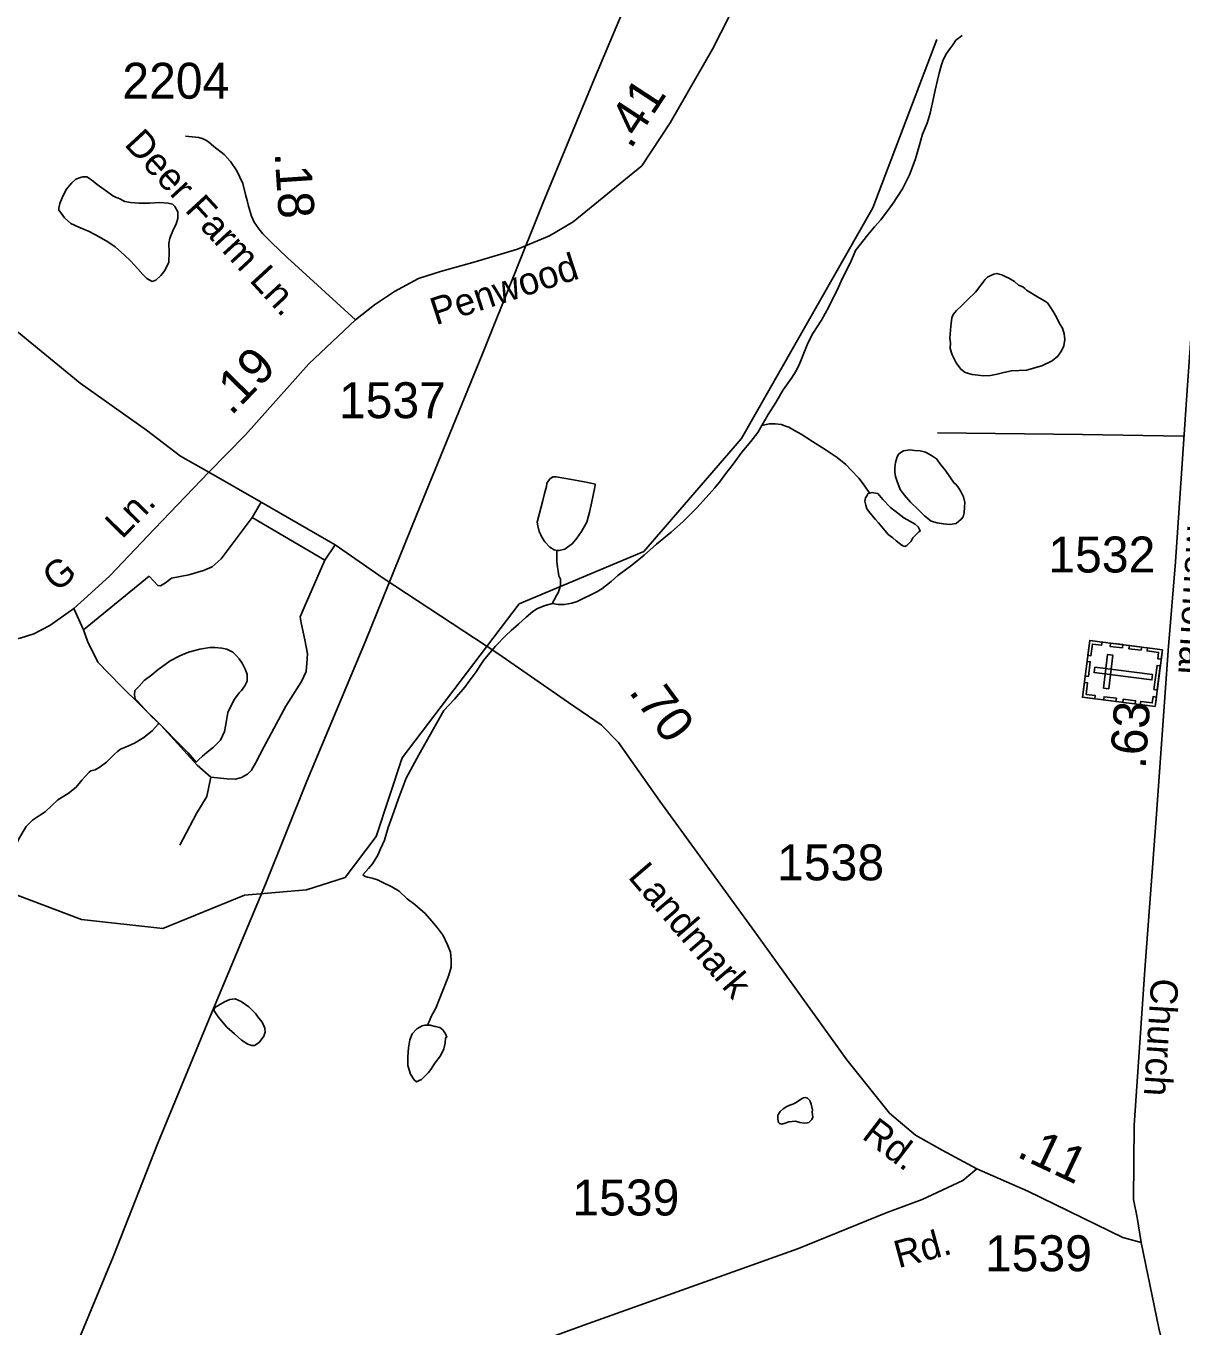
# Model space of a CAD drawing. Extents: x 2082433 to 2279600, y 546599 to 755198.
# Drawn here: x 2105746 to 2109763, y 645891 to 650411 of the extents above; entities that cross this region are included whole.
import ezdxf

# ---------------------------------------------------------------- set-up
doc = ezdxf.new("R2010")
doc.units = 0
for name, color, linetype in [('Exist Cultural Cemetery CELL', 7, 'Continuous'), ('Exist Hydrographic Misc Water Feature', 7, 'Continuous'), ('Exist Road Non-System Type 51', 7, 'Continuous'), ('Exist Road Non-System Type 51 Label', 7, 'Continuous'), ('Exist Road Secondary Mileage Hundredths English Label', 7, 'Continuous'), ('Exist Road Secondary Type 51 Attributed', 7, 'Continuous'), ('Exist Road Secondary Type 51 Label', 7, 'Continuous'), ('Exist Road Secondary Type 51 Number Label', 7, 'Continuous'), ('Exist Utilities Electrical Transmission Line', 7, 'Continuous')]:
    doc.layers.add(name, color=color, linetype=linetype)

msp = doc.modelspace()

# ---------------------------------------------------------------- linework, layer by layer
at = {"layer": 'Exist Cultural Cemetery CELL'}
for points in [[(2109417.4, 648076.8), (2109442.4, 648274.3), (2109695, 648242.2), (2109670, 648044.7)], [(2109485.4, 648268.9), (2109484, 648257.6), (2109452.1, 648261.7), (2109447, 648221.4), (2109435.9, 648222.8), (2109442.5, 648274.3)], [(2109556.5, 648248.4), (2109513.5, 648253.8), (2109515, 648265.1), (2109557.9, 648259.7)], [(2109621.9, 648240), (2109578.9, 648245.5), (2109580.4, 648256.8), (2109623.3, 648251.3)], [(2109690.8, 648209.4), (2109679.4, 648210.8), (2109682.2, 648232.6), (2109642.1, 648237.7), (2109643.5, 648248.8), (2109695, 648242.2)], [(2109426.7, 648150.2), (2109433.2, 648201.6), (2109444.5, 648200.2), (2109438, 648148.8)], [(2109490, 648108.7), (2109508.5, 648106.3), (2109523.3, 648223.1), (2109504.8, 648225.5)], [(2109460.1, 648181.2), (2109457.8, 648162.7), (2109659, 648137.2), (2109661.3, 648155.7)], [(2109665.8, 648103.2), (2109676.5, 648187.4), (2109687.8, 648185.9), (2109677.1, 648101.7)], [(2109460.3, 648071.3), (2109461.8, 648082.6), (2109429.8, 648086.6), (2109434.9, 648126.8), (2109423.9, 648128.2), (2109417.4, 648076.8)], [(2109533.9, 648062), (2109490.9, 648067.4), (2109492.4, 648078.7), (2109535.3, 648073.3)], [(2109600.6, 648053.5), (2109557.6, 648058.9), (2109559, 648070.2), (2109602, 648064.8)], [(2109674.1, 648077.6), (2109662.7, 648079), (2109659.9, 648057.2), (2109619.8, 648062.3), (2109618.4, 648051.2), (2109669.9, 648044.7)]]:
    msp.add_lwpolyline(points, close=True, dxfattribs=at)
at = {"layer": 'Exist Hydrographic Misc Water Feature'}
for points in [[(2108998.8, 650377.4), (2108977.1, 650361.2), (2108966.8, 650345.3), (2108956.8, 650331), (2108944.7, 650315), (2108933.4, 650293.2), (2108927, 650275.1), (2108918.8, 650247.1), (2108913.1, 650222.8), (2108905.1, 650187.1), (2108897.5, 650149), (2108887.5, 650107.1), (2108878, 650072.8), (2108861.8, 650034.7), (2108850.2, 649992.7), (2108835.8, 649945), (2108816.1, 649892.8), (2108792.3, 649844.9), (2108756.7, 649790.7), (2108717.1, 649736.6), (2108695.1, 649712.4), (2108671.3, 649684.4), (2108629.1, 649630.3), (2108621.5, 649612.4), (2108613.3, 649594.2), (2108603.3, 649572.2), (2108583.8, 649534.2), (2108569.6, 649502.3), (2108535.6, 649434), (2108510.2, 649388), (2108479.8, 649341.8), (2108462.4, 649308), (2108446.4, 649267.8), (2108434.5, 649238), (2108422.6, 649211.8), (2108406.6, 649185.8), (2108377.1, 649145.7), (2108351.1, 649101.3), (2108324.8, 649059.5), (2108303.3, 649021.4)], [(2103097.6, 647211.4), (2103204.6, 647553.7), (2103296.5, 647653.5), (2103454.6, 647738.9), (2104261.7, 647981.7), (2104544.7, 647943.1), (2104778.6, 647767.7), (2105420.6, 647535), (2105671.6, 647405.2), (2105938.6, 647304.6), (2106221.6, 647272.7), (2106504.5, 647388.3), (2106720.7, 647406.8), (2106854.6, 647450.1), (2106962.6, 647592.2), (2107052.7, 647866), (2107459.7, 648402.2), (2107892.6, 648583.7), (2108232.8, 648977), (2108688.8, 649778.1), (2108911.7, 650364.1)], [(2106047.1, 649820), (2106025.2, 649835.9), (2105993, 649859.9), (2105973.1, 649875.9), (2105957.1, 649886), (2105942.9, 649885.7), (2105934.9, 649883.7), (2105918.9, 649877.6), (2105905.2, 649865.9), (2105885.5, 649841.7), (2105871.4, 649813.4), (2105863.4, 649793.5), (2105859.5, 649777.5), (2105859.5, 649769.8), (2105867.5, 649759.7), (2105879.8, 649743.6), (2105901.5, 649723.7), (2105929.6, 649711.7), (2105965.3, 649696.1), (2105999.7, 649678), (2106029.9, 649660.1), (2106055.7, 649642.3), (2106088.1, 649614.3), (2106108.2, 649594.2), (2106134, 649566.4), (2106152.1, 649546.6), (2106165.8, 649532.8), (2106184.3, 649522.7), (2106196.4, 649526.6), (2106214, 649542.9), (2106227.9, 649560.7), (2106241.9, 649589), (2106243.7, 649624.8), (2106241.9, 649654.7), (2106245.8, 649672.8), (2106255.6, 649698.9), (2106267.7, 649723), (2106273.3, 649740.8), (2106273.5, 649764.7), (2106263.2, 649782.9), (2106255.2, 649791), (2106239.2, 649794.6), (2106211.1, 649796.8), (2106175, 649794.6), (2106139.4, 649794.3), (2106109, 649796.5), (2106089.3, 649800.3), (2106067.6, 649812.1), (2106059.4, 649814.2), (2106047.1, 649820)], [(2109223.3, 649492.1), (2109261.5, 649468.5), (2109283.6, 649456.6), (2109295.5, 649448.3), (2109305.6, 649434.7), (2109315.6, 649418.5), (2109327.5, 649398.5), (2109338, 649376.6), (2109348, 649360.5), (2109353.6, 649340.5), (2109355.8, 649320.7), (2109352.1, 649298.6), (2109344.1, 649280.8), (2109332, 649262.7), (2109311.9, 649246.7), (2109276.3, 649228.6), (2109222.5, 649214.4), (2109170.2, 649212.2), (2109144.6, 649205.9), (2109120.6, 649199.8), (2109098.3, 649195.9), (2109074.1, 649193.9), (2109034.3, 649199.5), (2109010.1, 649205.6), (2108994.3, 649217.7), (2108978.5, 649239.6), (2108964.4, 649267.3), (2108957.8, 649289.3), (2108958.2, 649309.6), (2108956.2, 649325.3), (2108959.9, 649367.3), (2108963.5, 649395.5), (2108967.6, 649407.5), (2108980, 649421.5), (2108997.4, 649437.5), (2109019.3, 649459.7), (2109045.4, 649485.8), (2109079.4, 649529.7), (2109087.2, 649537.8), (2109099.3, 649543.7), (2109109.3, 649547.9), (2109119.4, 649550), (2109127.6, 649547.9), (2109137.4, 649546), (2109149.1, 649539.8), (2109161.4, 649533.9), (2109181.5, 649522), (2109195.3, 649510.1), (2109209.6, 649504.3), (2109217.4, 649498.3), (2109223.3, 649492.1)], [(2108303.3, 649021.4), (2108289.5, 648997.5), (2108265.3, 648965.5), (2108233.6, 648929.4), (2108203.6, 648887.2), (2108177.8, 648855), (2108155.8, 648825.1), (2108143.7, 648809.1), (2108139.6, 648804.8), (2108078.1, 648736.7), (2108030.2, 648688.8), (2107988.1, 648650.5), (2107936.4, 648608.5), (2107894.4, 648570.3), (2107850.9, 648536.3), (2107802.7, 648500.1), (2107779, 648479.8), (2107747, 648453.8), (2107729.3, 648443.9), (2107661.1, 648409.6), (2107643, 648403.5), (2107617.4, 648399.7), (2107595.2, 648399.3), (2107575.3, 648403.2)], [(2108678.1, 648786.6), (2108670.1, 648796.7), (2108655.4, 648818.8), (2108639.6, 648838.7), (2108613.7, 648866.5), (2108595.3, 648886.3), (2108565.3, 648910.3), (2108523.1, 648938.2), (2108479.4, 648966), (2108439.4, 648991.8), (2108417.1, 649003.7), (2108397, 649015.7), (2108384.9, 649019.6), (2108371.2, 649025.7), (2108348.8, 649027.5), (2108328.9, 649027.6), (2108303.3, 649021.4)], [(2108971.7, 648821.7), (2108941.6, 648865.5), (2108925.4, 648885.4), (2108909.6, 648905.3), (2108893.2, 648917.5), (2108871.5, 648929.3), (2108853.4, 648933.2), (2108833.3, 648935), (2108817.6, 648937), (2108795.6, 648933), (2108779.4, 648922.9), (2108773.1, 648912.9), (2108769.4, 648901), (2108767.1, 648892.8), (2108765.5, 648874.8), (2108765.5, 648859), (2108767.3, 648844.9), (2108771.8, 648830.8), (2108783.9, 648799), (2108797.9, 648781), (2108819.8, 648755), (2108845.8, 648729.2), (2108868, 648707.1), (2108891.8, 648689.3), (2108912.1, 648683.4), (2108934, 648679.7), (2108958, 648677.7), (2108978.1, 648681.5), (2108996.2, 648695.9), (2109002.3, 648703.8), (2109005.8, 648717.9), (2109007.8, 648737.9), (2109008, 648753.7), (2109003.7, 648773.8), (2108995.7, 648789.6), (2108987.5, 648803.9), (2108977.5, 648817.5), (2108971.7, 648821.7)], [(2107590.7, 648587.4), (2107598.9, 648587.4), (2107618.6, 648591.3), (2107644.4, 648611.3), (2107660.6, 648629.6), (2107676.6, 648653.5), (2107694.3, 648685.7), (2107704.3, 648719.9), (2107710.3, 648745.7), (2107718.3, 648785.5), (2107720.3, 648795.7), (2107724.2, 648813.8), (2107724, 648817.5), (2107703.7, 648821.8), (2107679.7, 648827.4), (2107641.6, 648833.6), (2107588.1, 648843.3), (2107577.8, 648843.3), (2107567.8, 648837.1), (2107556.3, 648821), (2107554.2, 648809.1), (2107548.1, 648785.3), (2107541.9, 648761.1), (2107522, 648685), (2107524.3, 648673.3), (2107528.6, 648653.2), (2107534.7, 648641.3), (2107538.4, 648633.1), (2107548.7, 648617.3), (2107566.3, 648599.2), (2107580.9, 648589.3), (2107590.7, 648587.4)], [(2108678.1, 648786.6), (2108671.8, 648784.7), (2108669.9, 648780.5), (2108663.6, 648770.5), (2108661.5, 648758.7), (2108664, 648744.6), (2108668.3, 648732.5), (2108680, 648716.6), (2108698, 648694.8), (2108708.1, 648682.7), (2108732.2, 648655.1), (2108742.1, 648643), (2108758.5, 648630.8), (2108770.4, 648621), (2108780, 648613), (2108784.5, 648609.1), (2108792.5, 648603), (2108800.1, 648601), (2108806.5, 648605), (2108814.3, 648611.1), (2108822.3, 648619.2), (2108828.2, 648631.3), (2108836.4, 648639.4), (2108848.1, 648651.4), (2108853.8, 648655.4), (2108846.1, 648669.1), (2108836.2, 648679.1), (2108796, 648701), (2108776.1, 648717), (2108749.7, 648736.8), (2108723.8, 648764.7), (2108717.9, 648770.8), (2108711.7, 648778.7), (2108705.8, 648784.8), (2108697.8, 648786.9), (2108686.1, 648788.6), (2108678.1, 648786.6)], [(2107590.7, 648587.4), (2107590.7, 648549.3), (2107592.6, 648529.6), (2107595, 648515.4), (2107596.9, 648499.3), (2107603, 648487.4), (2107603, 648477.3), (2107603, 648467.5), (2107601, 648457.3), (2107595, 648439.5), (2107587, 648427.4), (2107583.1, 648419.4), (2107579.2, 648411.5), (2107575.3, 648403.2)], [(2107575.3, 648403.2), (2107549.5, 648395.3), (2107523.1, 648385.1), (2107507.3, 648374.9), (2107483.7, 648355), (2107457.4, 648331), (2107431.8, 648308.9), (2107413.6, 648291), (2107377.7, 648254.7), (2107358, 648230.9), (2107336, 648204.5), (2107326.2, 648190.7), (2107310, 648164.7), (2107286.4, 648132.6), (2107270.2, 648112.3), (2107234.3, 648070.3), (2107198.3, 648030.4), (2107110.9, 647876.1), (2107067.4, 647795.9), (2107039.3, 647721.9), (2107017.8, 647661.8), (2107003.9, 647623.8), (2106992, 647579.8), (2106978, 647549.9), (2106968, 647527.8), (2106950.1, 647497.7), (2106936, 647481.6), (2106916.1, 647459.4)], [(2106207.2, 647987.3), (2106182.8, 648009.3), (2106132.6, 648063.1), (2106124.6, 648070.9), (2106122.8, 648084.9), (2106124.4, 648100.8), (2106138.8, 648114.9), (2106156.6, 648134.9), (2106182.4, 648155), (2106204.6, 648173.1), (2106216.1, 648181.1), (2106246.2, 648203.3), (2106280.2, 648221.3), (2106309.8, 648233.4), (2106350.2, 648243.5), (2106384, 648249.8), (2106402.2, 648249.9), (2106426, 648247.9), (2106444.1, 648243.9), (2106448, 648241.7), (2106464.2, 648234), (2106476.3, 648222), (2106486.1, 648210), (2106496.6, 648195.8), (2106500.3, 648187.9), (2106508.3, 648172.1), (2106514.2, 648156.3), (2106514.4, 648132.3), (2106506.6, 648116), (2106494.5, 648100), (2106486.3, 648091.9), (2106470.5, 648070), (2106458.6, 648047.8), (2106446.5, 648024.1), (2106442.8, 647995.9), (2106438.5, 647975.9), (2106435.1, 647957.7), (2106421.3, 647927.8), (2106397.3, 647903.8), (2106375.2, 647885.7), (2106359.2, 647871.8), (2106345.2, 647859.8), (2106337.2, 647851.7), (2106309.4, 647883.5), (2106271, 647921.3), (2106224.9, 647969.2), (2106207.2, 647987.3)], [(2106207.2, 647987.3), (2106205.2, 647983.2), (2106184.9, 647961.1), (2106154.9, 647936.9), (2106123.2, 647916.9), (2106091, 647902.7), (2106073.5, 647896.9), (2106063.3, 647888.7), (2106053, 647878.9), (2106037.2, 647862.6), (2106025.4, 647850.6), (2106003.6, 647834.5), (2105985.8, 647824.6), (2105971.4, 647820.6), (2105965.3, 647816.3)], [(2105965.3, 647816.3), (2105939.4, 647788.6), (2105919.8, 647764.4), (2105891.7, 647742.3), (2105855.8, 647720.2), (2105812.1, 647678.1), (2105796.1, 647668), (2105768, 647649.9), (2105746.5, 647628), (2105732.1, 647603.8), (2105720, 647581.7), (2105704.7, 647547.6), (2105698.5, 647523.7), (2105694.6, 647507.7), (2105688.5, 647493.6), (2105679, 647475.6), (2105672.9, 647461.5), (2105666.7, 647455.5), (2105652.8, 647445.5), (2105632.9, 647433.5), (2105624.5, 647429.5)], [(2107142.3, 646936.5), (2107142.1, 646940.6), (2107147.8, 646952.2), (2107153.6, 646966.4), (2107169.8, 646996.4), (2107187.6, 647040.4), (2107201.3, 647074.8), (2107215.5, 647110.3), (2107223.1, 647138.8), (2107223.3, 647164.7), (2107221.2, 647190.6), (2107211, 647216.5), (2107195.2, 647248.5), (2107174.7, 647276.3), (2107156.6, 647298.5), (2107132.8, 647324.4), (2107096.5, 647356.3), (2107070.5, 647376), (2107042.6, 647402.2), (2107016.8, 647417.9), (2106988.5, 647431.9), (2106966.8, 647441.6), (2106948.7, 647447.6), (2106932.3, 647451.7), (2106924.5, 647453.7), (2106916.1, 647459.4)], [(2106572, 646934.8), (2106565.9, 646946.7), (2106555.8, 646960.4), (2106548.2, 646970.4), (2106544.1, 646976.3), (2106529.8, 646990.7), (2106519.9, 647000.3), (2106493.7, 647018.5), (2106472, 647028.2), (2106453.7, 647026.1), (2106435.9, 647018.3), (2106416, 647006.3), (2106401.8, 646998.3), (2106397.9, 646990), (2106399.8, 646986), (2106413.9, 646966), (2106444.1, 646930.2), (2106470.3, 646906.4), (2106494.3, 646884.5), (2106516.3, 646870.3), (2106530, 646866.5), (2106540.2, 646866.6), (2106556.4, 646876.7), (2106572.4, 646898.7), (2106576.3, 646912.7), (2106575.7, 646926.6), (2106572, 646934.8)], [(2107142.3, 646936.5), (2107149.9, 646936.6), (2107167.9, 646932.6), (2107184.3, 646928.5), (2107193.9, 646920.6), (2107204, 646906.5), (2107207.9, 646894.5), (2107203.8, 646892.7), (2107202.2, 646874.7), (2107198.3, 646854.6), (2107186.2, 646830.4), (2107166.3, 646804.7), (2107152.7, 646782.4), (2107144.7, 646772.3), (2107132.4, 646760.3), (2107120.7, 646748.3), (2107112.3, 646744.3), (2107102.3, 646740.2), (2107094.3, 646746.2), (2107082.4, 646766.3), (2107072.6, 646796.1), (2107072.4, 646826.2), (2107074.4, 646858.3), (2107079.9, 646886.3), (2107087.9, 646906.2), (2107104.1, 646924.4), (2107114, 646930.2), (2107122, 646934.3), (2107132, 646936.4), (2107142.3, 646936.5)], [(2108410.5, 646662.6), (2108422.4, 646668.4), (2108440.3, 646680.3), (2108448, 646684.4), (2108454, 646684.8), (2108462.2, 646682.7), (2108470.2, 646674.6), (2108474.7, 646662.6), (2108478.6, 646642.9), (2108478.4, 646634.8), (2108480.7, 646616.7), (2108476.8, 646608.7), (2108466.5, 646598.5), (2108460.6, 646596.6), (2108450.5, 646596.5), (2108434.5, 646598.5), (2108420.4, 646602.6), (2108396.8, 646600.6), (2108384.5, 646596.3), (2108372.8, 646592.4), (2108364.6, 646594.5), (2108360.7, 646598.3), (2108358.4, 646610.4), (2108358.6, 646624.2), (2108366.4, 646636.4), (2108376.7, 646646.2), (2108390.4, 646654.2), (2108400.5, 646658.4), (2108410.5, 646662.6)]]:
    msp.add_lwpolyline(points, dxfattribs=at)
at = {"layer": 'Exist Road Non-System Type 51'}
for p, q in [((2106563.2, 648754.9), (2106531.4, 648701.9)), ((2106531.4, 648701.9), (2106784.2, 648553.7)), ((2106784.2, 648553.7), (2106820.6, 648607.3)), ((2105945.8, 648310.9), (2106173.4, 648497.5)), ((2105912, 648385.6), (2105945.8, 648310.9))]:
    msp.add_line(p, q, dxfattribs=at)
for points in [[(2109770.2, 648984.9), (2109417.8, 648990), (2108913.9, 648995.7)], [(2106381.6, 648859), (2106192.6, 648662.2), (2106036.5, 648499.5), (2105971.6, 648439.9), (2105912, 648385.6)], [(2106173.4, 648497.5), (2106203.9, 648465.7), (2106213.1, 648464.4), (2106230.3, 648475), (2106251.5, 648490.9), (2106311.1, 648502.8), (2106362.7, 648517.3), (2106393.1, 648530.6), (2106423.6, 648558.3), (2106531.4, 648701.9)], [(2106784.2, 648553.7), (2106712.1, 648388.9), (2106698.8, 648355.9), (2106701.5, 648336), (2106714.7, 648276.5), (2106724, 648227.5), (2106722, 648195.1), (2106719.3, 648165.9), (2106703.5, 648131.5), (2106649.2, 648045.5), (2106573.1, 647905.9), (2106542.7, 647847.7), (2106529.4, 647823.8), (2106514.9, 647809.3), (2106495, 647797.4), (2106473.8, 647792.1), (2106444.7, 647793.4), (2106388.5, 647799.4)], [(2105912, 648385.6), (2105828, 648326.7), (2105772.4, 648297.6), (2105724.8, 648281.7), (2105622.9, 648261.9), (2105486.6, 648244.7), (2105416.4, 648230.1)], [(2106388.5, 647799.4), (2106340.8, 647840.4), (2106213.8, 647979.3), (2106075.5, 648116.3), (2105995.4, 648199), (2105959.7, 648271.8), (2105945.8, 648310.9)], [(2106388.5, 647799.4), (2106373.9, 647731.9), (2106338.2, 647672.3), (2106280, 647562.5)]]:
    msp.add_lwpolyline(points, dxfattribs=at)
at = {"layer": 'Exist Road Secondary Type 51 Attributed'}
for points in [[(2108382.1, 650814.1), (2108362.7, 650785.3), (2108131.2, 650330.4), (2107983.9, 650074.1), (2107885.9, 649924.1), (2107647.4, 649729.9), (2107565.3, 649681.2), (2107454, 649635.3), (2107306.4, 649590.7), (2107186, 649556.6), (2107109.7, 649533.1), (2107026.1, 649487.3), (2106957.2, 649441), (2106890.7, 649388.7)], [(2106381.6, 648859), (2106282.8, 648914.9), (2106164.9, 649004.9), (2105934.3, 649168.3), (2105720.3, 649343.7), (2105560.4, 649444.3), (2105315.5, 649601.7), (2105075.7, 649748.5), (2104984.2, 649794.7), (2104845.8, 649837.7), (2104540.2, 649924.3), (2104185.3, 650013.7), (2103775.6, 650143.6), (2103415, 650290.7), (2103221.7, 650385.9), (2102937.5, 650525.9), (2102885.5, 650589.3)], [(2106890.7, 649388.7), (2106653.6, 649605.5), (2106598.3, 649657.8), (2106579.8, 649676.4), (2106568.6, 649688.2), (2106555.3, 649704.9), (2106538.7, 649729), (2106529.6, 649750), (2106519.4, 649784.4), (2106514.3, 649803.4), (2106509.3, 649820.5), (2106498.8, 649863.6), (2106478.1, 649906.6), (2106455.8, 649939.3), (2106433.8, 649964.1), (2106398.1, 649991.5), (2106379.8, 650007.4), (2106370.2, 650013.3), (2106357.7, 650019.2), (2106346.6, 650022.9), (2106334.7, 650024.6), (2106300.1, 650027.8)], [(2109807.3, 649503.3), (2109781.1, 649145), (2109740.5, 648547.8), (2109715, 648238.9), (2109676, 647686.4), (2109633.9, 647129), (2109596.5, 646589.2), (2109595.2, 646330.3), (2109607.1, 646268.1), (2109621, 646181.4)], [(2106890.7, 649388.7), (2106728, 649235.5), (2106508.4, 648988.7), (2106381.6, 648859)], [(2109050.6, 646436.9), (2108930.2, 646501.7), (2108837.5, 646554.7), (2108746.9, 646630.8), (2108598.6, 646816), (2108279, 647261.4), (2107948.2, 647715.3), (2107804.6, 647919.8), (2107745, 647980.7), (2107631.2, 648058.7), (2107385.7, 648228.8), (2106986.8, 648490.5), (2106820.6, 648607.3), (2106563.2, 648754.9), (2106381.6, 648859)], [(2109050.6, 646436.9), (2109001.6, 646397.2), (2108860, 646331), (2108735, 646284), (2108430.5, 646160.1), (2107684.1, 645893.6), (2107160.7, 645702.4), (2106583, 645493.9), (2106471.9, 645483.3), (2106384.5, 645480.7), (2106359.4, 645464.8), (2106360.7, 645429.1), (2106720, 644876.5), (2107164.4, 644264.9), (2107253.8, 644215.8), (2107324.1, 644170.9), (2107418.1, 644136.2)], [(2109621, 646181.4), (2109557.5, 646198.6), (2109227.9, 646360.1), (2109050.6, 646436.9)], [(2109621, 646181.4), (2109682.4, 645883.8), (2109736.5, 645659.2), (2109747.6, 645568.5), (2109750, 645262.7), (2109746.8, 644947.5), (2109752.4, 644593.9), (2109744.9, 644424.1), (2109747.1, 644365.3)]]:
    msp.add_lwpolyline(points, dxfattribs=at)
at = {"layer": 'Exist Utilities Electrical Transmission Line'}
msp.add_lwpolyline([(2105878, 645721.2), (2106048.8, 646131.7), (2106203.4, 646526.2), (2106376.1, 646944.4), (2106578.5, 647427.1), (2106721.4, 647785.4), (2106925.9, 648272), (2107102.4, 648710.3), (2107334.6, 649276.8), (2107543, 649797.3), (2107721.7, 650227.9), (2107894.3, 650638.3), (2108053, 651036.7), (2108231.7, 651467), (2108360.7, 651779.4), (2108442, 651983.7), (2108717.9, 652646.3), (2108914.3, 653118.8), (2109130.9, 653635.4), (2109331.2, 654145.9), (2109533.6, 654616.3), (2109771.7, 655210.9), (2110009.9, 655799.6)], dxfattribs=at)

# ---------------------------------------------------------------- texts
at = {"layer": 'Exist Road Non-System Type 51 Label'}
for s, rotation, p in [('Ln.', 45.533, (2106079.2, 648624.1)), ('G', 39.7312, (2105852.7, 648439.7))]:
    msp.add_text(s, height=95, rotation=rotation, dxfattribs=at).set_placement(p)
at = {"layer": 'Exist Road Secondary Mileage Hundredths English Label'}
for s, rotation, p in [('.41', 56.8405, (2107847.3, 649979.3)), ('.18', 273.8367, (2106609.4, 649969.5)), ('.19', 45.6284, (2106458.6, 649052.6)), ('.70', 306.2345, (2107838, 648096)), ('.63', 85.9642, (2109636.5, 647825.9)), ('.11', 334.7691, (2109184.6, 646481.2))]:
    msp.add_text(s, height=125, rotation=rotation, dxfattribs=at).set_placement(p)
at = {"layer": 'Exist Road Secondary Type 51 Label'}
for s, rotation, p in [('Deer Farm Ln.', 312.652, (2106084, 649997.5)), ('Penwood', 18.0704, (2107169.9, 649369.7)), ('Memorial', 266.4746, (2109782.4, 648679.9)), ('Landmark', 310.5959, (2107834.9, 647451)), ('Church', 266.4157, (2109656.5, 647101.5)), ('Rd.', 322.5252, (2108646.8, 646545.8)), ('Rd.', 15.1101, (2108777.6, 646091.2))]:
    msp.add_text(s, height=95, rotation=rotation, dxfattribs=at).set_placement(p)
at = {"layer": 'Exist Road Secondary Type 51 Number Label'}
for s, p in [('2204', (2106080.4, 650157.8)), ('1537', (2106833, 649047.1)), ('1532', (2109298.7, 648510.6)), ('1538', (2108356, 647440.2)), ('1539', (2107644.6, 646275)), ('1539', (2109078.4, 646081.2))]:
    msp.add_text(s, height=125, dxfattribs=at).set_placement(p)

doc.saveas('drawing.dxf')
